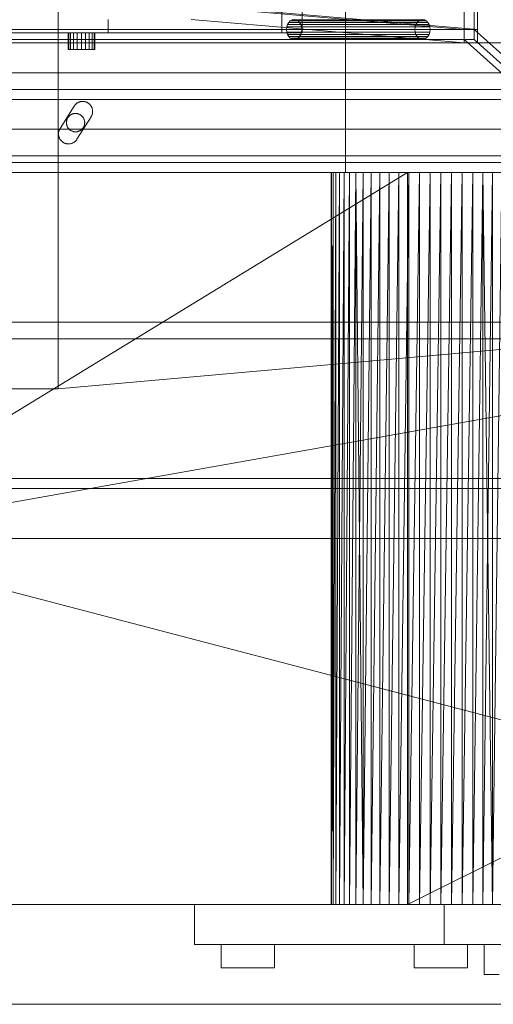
# Model space of a CAD drawing. Header units: millimetres. Extents: x -4738 to 65662, y -68080 to 6847.
# Tile 657 of 1056: x 24914 to 25056, y -18460 to -18164. Entities that reach past the tile are written whole.
import ezdxf

# ---------------------------------------------------------------- set-up
doc = ezdxf.new("R2010")
doc.units = ezdxf.units.MM
for name, color, linetype, lineweight in [('superior_briquetadora', 7, 'Continuous', 0), ('superior_C02-briq', 7, 'Continuous', 0), ('superior_C05', 7, 'Continuous', 0)]:
    doc.layers.add(name, color=color, linetype=linetype, lineweight=lineweight)

msp = doc.modelspace()

# ---------------------------------------------------------------- linework, layer by layer
at = {"layer": 'superior_briquetadora'}
for p, q in [((25051.067, -18171), (25051.067, -17789)), ((25047.067, -18170), (25047.067, -17790)), ((25050.067, -18170), (25050.067, -17790)), ((25047.067, -18167), (25047.067, -17793)), ((25051.067, -17793), (25051.067, -18167)), ((25047.067, -18167), (24965.067, -18160)), ((25051.067, -18167), (24969.067, -18160)), ((24992.28, -18168), (24992.28, -18160)), ((24998.408, -18168), (24998.408, -18160)), ((25011.417, -18160), (25011.417, -18210)), ((24940.067, -18164), (24940.067, -18168)), ((24965.067, -18164), (25047.067, -18171)), ((24994.352, -18164.879), (24993.987, -18165.5)), ((24994.828, -18164.402), (24994.352, -18164.879)), ((24994.352, -18164.879), (25032.92, -18164.879)), ((24995.382, -18164.102), (24994.828, -18164.402)), ((24994.828, -18164.402), (25033.395, -18164.402)), ((24995.977, -18164), (24995.382, -18164.102)), ((24995.382, -18164.102), (25033.95, -18164.102)), ((24996.572, -18164.102), (24995.977, -18164)), ((24997.126, -18164.402), (24996.572, -18164.102)), ((24996.572, -18164.102), (25035.139, -18164.102)), ((24997.602, -18164.879), (24997.126, -18164.402)), ((24997.126, -18164.402), (25035.694, -18164.402)), ((24997.968, -18165.5), (24997.602, -18164.879)), ((24997.602, -18164.879), (25036.17, -18164.879)), ((25032.554, -18165.5), (25032.92, -18164.879)), ((25032.92, -18164.879), (25033.395, -18164.402)), ((25033.395, -18164.402), (25033.95, -18164.102)), ((25033.95, -18164.102), (25034.545, -18164)), ((25034.545, -18164), (25035.139, -18164.102)), ((25035.139, -18164.102), (25035.694, -18164.402)), ((25035.694, -18164.402), (25036.17, -18164.879)), ((25036.17, -18164.879), (25036.535, -18165.5)), ((24650.067, -18167), (25050.067, -18167)), ((24653.067, -18167), (25047.067, -18167)), ((24940.067, -18168), (24760.067, -18168)), ((24827.086, -18168), (24992.28, -18168)), ((24998.408, -18168), (24833.215, -18168)), ((24928.263, -18168), (24928.067, -18168)), ((24928.067, -18173), (24928.067, -18168)), ((24928.831, -18168), (24928.263, -18168)), ((24928.263, -18173), (24928.263, -18168)), ((24929.716, -18168), (24928.831, -18168)), ((24928.831, -18173), (24928.831, -18168)), ((24930.831, -18168), (24929.716, -18168)), ((24929.716, -18173), (24929.716, -18168)), ((24932.067, -18168), (24930.831, -18168)), ((24930.831, -18173), (24930.831, -18168)), ((24933.304, -18168), (24932.067, -18168)), ((24932.067, -18173), (24932.067, -18168)), ((24934.419, -18168), (24933.304, -18168)), ((24933.304, -18173), (24933.304, -18168)), ((24935.304, -18168), (24934.419, -18168)), ((24934.419, -18173), (24934.419, -18168)), ((24935.872, -18168), (24935.304, -18168)), ((24935.304, -18173), (24935.304, -18168)), ((24936.067, -18168), (24935.872, -18168)), ((24935.872, -18173), (24935.872, -18168)), ((24936.067, -18168), (24936.067, -18173)), ((24992.28, -18168), (24998.408, -18168)), ((24993.757, -18166.224), (24993.679, -18167)), ((24993.679, -18167), (24993.757, -18167.776)), ((24993.679, -18167), (25032.246, -18167)), ((24993.987, -18165.5), (24993.757, -18166.224)), ((24993.757, -18166.224), (25032.325, -18166.224)), ((24993.757, -18167.776), (24993.987, -18168.5)), ((24993.757, -18167.776), (25032.325, -18167.776)), ((24993.987, -18165.5), (25032.554, -18165.5)), ((24998.197, -18166.224), (24997.968, -18165.5)), ((24997.968, -18165.5), (25036.535, -18165.5)), ((24997.968, -18168.5), (24998.197, -18167.776)), ((24998.275, -18167), (24998.197, -18166.224)), ((24998.197, -18166.224), (25036.764, -18166.224)), ((24998.197, -18167.776), (24998.275, -18167)), ((24998.197, -18167.776), (25036.764, -18167.776)), ((24998.275, -18167), (25036.843, -18167)), ((25032.246, -18167), (25032.325, -18166.224)), ((25032.325, -18167.776), (25032.246, -18167)), ((25032.325, -18166.224), (25032.554, -18165.5)), ((25032.554, -18168.5), (25032.325, -18167.776)), ((25036.535, -18165.5), (25036.764, -18166.224)), ((25036.764, -18167.776), (25036.535, -18168.5)), ((25036.764, -18166.224), (25036.843, -18167)), ((25036.843, -18167), (25036.764, -18167.776)), ((25047.067, -18171), (25047.067, -18167)), ((25047.067, -18167), (25051.067, -18167)), ((25050.067, -18167), (25200.067, -18302)), ((25050.067, -18170), (25050.067, -18167)), ((24623.067, -18171), (25077.067, -18171)), ((24650.067, -18170), (25050.067, -18170)), ((25047.067, -18171), (24653.067, -18171)), ((24993.987, -18168.5), (24994.352, -18169.121)), ((24993.987, -18168.5), (25032.554, -18168.5)), ((24994.352, -18169.121), (24994.828, -18169.598)), ((24994.352, -18169.121), (25032.92, -18169.121)), ((24994.828, -18169.598), (24995.382, -18169.898)), ((24994.828, -18169.598), (25033.395, -18169.598)), ((24995.382, -18169.898), (24995.977, -18170)), ((24995.382, -18169.898), (25033.95, -18169.898)), ((24995.977, -18170), (24996.572, -18169.898)), ((25034.545, -18170), (24995.977, -18170)), ((24996.572, -18169.898), (24997.126, -18169.598)), ((24996.572, -18169.898), (25035.139, -18169.898)), ((24997.126, -18169.598), (24997.602, -18169.121)), ((24997.126, -18169.598), (25035.694, -18169.598)), ((24997.602, -18169.121), (24997.968, -18168.5)), ((24997.602, -18169.121), (25036.17, -18169.121)), ((24997.968, -18168.5), (25036.535, -18168.5)), ((25032.92, -18169.121), (25032.554, -18168.5)), ((25033.395, -18169.598), (25032.92, -18169.121)), ((25033.95, -18169.898), (25033.395, -18169.598)), ((25034.545, -18170), (25033.95, -18169.898)), ((25035.139, -18169.898), (25034.545, -18170)), ((25035.694, -18169.598), (25035.139, -18169.898)), ((25036.17, -18169.121), (25035.694, -18169.598)), ((25036.535, -18168.5), (25036.17, -18169.121)), ((25197.067, -18305), (25047.067, -18170)), ((25050.067, -18170), (25047.067, -18170)), ((25050.067, -18170), (25200.067, -18305)), ((25077.067, -18171), (25051.067, -18171)), ((24928.263, -18173), (24928.067, -18173)), ((24928.831, -18173), (24928.263, -18173)), ((24929.716, -18173), (24928.831, -18173)), ((24930.831, -18173), (24929.716, -18173)), ((24932.067, -18173), (24930.831, -18173)), ((24933.304, -18173), (24932.067, -18173)), ((24934.419, -18173), (24933.304, -18173)), ((24935.304, -18173), (24934.419, -18173)), ((24935.872, -18173), (24935.304, -18173)), ((24935.872, -18173), (24936.067, -18173)), ((25077.067, -18197), (24623.067, -18197)), ((23870.067, -18210), (25830.067, -18210)), ((25470.067, -18210), (24230.067, -18430)), ((25470.067, -18210), (24230.067, -18210)), ((25470.067, -18210), (24243.401, -18210)), ((25746.067, -18210), (24243.401, -18210)), ((24430.067, -18210), (25270.067, -18210)), ((24430.067, -18210), (25270.067, -18430)), ((25270.067, -18210), (24663.302, -18210)), ((24666.505, -18210), (25033.63, -18210)), ((25270.067, -18210), (24666.505, -18210)), ((25036.833, -18210), (24666.505, -18210)), ((24669.647, -18210), (25030.488, -18210)), ((24669.647, -18210), (25033.63, -18210)), ((25030.067, -18210), (24670.067, -18210)), ((24670.067, -18430), (25030.067, -18210)), ((24672.696, -18210), (25027.439, -18210)), ((24672.696, -18210), (25030.488, -18210)), ((24675.624, -18210), (25024.511, -18210)), ((25027.439, -18210), (24675.624, -18210)), ((24678.401, -18210), (25019.133, -18210)), ((24678.401, -18210), (25021.734, -18210)), ((24678.401, -18210), (25024.511, -18210)), ((24681.002, -18210), (25019.133, -18210)), ((24683.402, -18210), (25016.733, -18210)), ((25019.133, -18210), (24683.402, -18210)), ((24685.577, -18210), (25014.558, -18210)), ((25016.733, -18210), (24685.577, -18210)), ((24687.506, -18210), (25030.067, -18210)), ((24687.506, -18210), (25012.629, -18210)), ((24687.506, -18210), (25010.964, -18210)), ((24687.506, -18210), (25014.558, -18210)), ((24689.171, -18210), (25010.964, -18210)), ((24690.556, -18210), (25010.964, -18210)), ((24690.556, -18210), (25009.579, -18210)), ((25008.488, -18210), (24690.556, -18210)), ((24691.647, -18210), (25008.488, -18210)), ((25007.702, -18210), (24691.647, -18210)), ((24691.647, -18210), (25009.579, -18210)), ((24692.433, -18210), (25007.702, -18210)), ((24692.909, -18210), (25007.702, -18210)), ((24692.909, -18210), (25007.226, -18210)), ((25007.067, -18210), (24692.909, -18210)), ((24693.067, -18210), (25007.067, -18210)), ((24693.067, -18210), (25007.226, -18210)), ((25007.226, -18210), (25007.067, -18430)), ((25007.067, -18210), (25007.067, -18430)), ((25007.226, -18210), (25007.067, -18210)), ((25007.226, -18210), (25007.226, -18430)), ((25007.702, -18430), (25007.226, -18210)), ((25007.702, -18210), (25007.226, -18210)), ((25007.226, -18430), (25007.702, -18210)), ((25008.488, -18210), (25007.702, -18430)), ((25007.702, -18210), (25007.702, -18430)), ((25008.488, -18210), (25007.702, -18210)), ((25011.417, -18210), (25008.07, -18210)), ((25008.07, -18210), (25011.061, -18210)), ((25009.579, -18210), (25008.488, -18430)), ((25008.488, -18430), (25008.488, -18210)), ((25009.579, -18210), (25008.488, -18210)), ((25010.964, -18210), (25009.579, -18430)), ((25009.579, -18430), (25009.579, -18210)), ((25010.964, -18210), (25009.579, -18210)), ((25012.629, -18210), (25010.964, -18430)), ((25010.964, -18430), (25010.964, -18210)), ((25012.629, -18210), (25010.964, -18210)), ((25011.061, -18210), (25019.797, -18210)), ((25020.438, -18210), (25011.417, -18210)), ((25014.558, -18210), (25012.629, -18430)), ((25012.629, -18430), (25012.629, -18210)), ((25014.558, -18210), (25012.629, -18210)), ((25012.629, -18210), (25030.067, -18210)), ((25014.558, -18210), (25014.558, -18430)), ((25016.733, -18430), (25014.558, -18210)), ((25016.733, -18210), (25014.558, -18210)), ((25030.067, -18210), (25014.558, -18210)), ((25014.558, -18430), (25016.733, -18210)), ((25019.133, -18210), (25016.733, -18430)), ((25016.733, -18210), (25016.733, -18430)), ((25019.133, -18210), (25016.733, -18210)), ((25016.733, -18210), (25030.067, -18210)), ((25021.734, -18210), (25019.133, -18430)), ((25019.133, -18430), (25019.133, -18210)), ((25021.734, -18210), (25019.133, -18210)), ((25019.133, -18210), (25030.067, -18210)), ((25019.797, -18210), (25032.548, -18210)), ((25033.347, -18210), (25020.438, -18210)), ((25024.511, -18210), (25021.734, -18430)), ((25021.734, -18430), (25021.734, -18210)), ((25024.511, -18210), (25021.734, -18210)), ((25021.734, -18210), (25030.067, -18210)), ((25027.439, -18210), (25024.511, -18430)), ((25024.511, -18430), (25024.511, -18210)), ((25027.439, -18210), (25024.511, -18210)), ((25024.511, -18210), (25030.067, -18210)), ((25030.488, -18210), (25027.439, -18430)), ((25027.439, -18210), (25027.439, -18430)), ((25030.488, -18210), (25027.439, -18210)), ((25027.439, -18210), (25030.067, -18210)), ((25470.067, -18210), (25030.067, -18210)), ((25030.067, -18210), (25030.067, -18430)), ((25030.488, -18210), (25030.067, -18210)), ((25033.63, -18210), (25030.067, -18210)), ((25036.833, -18210), (25030.067, -18210)), ((25040.067, -18210), (25030.067, -18210)), ((25043.302, -18210), (25030.067, -18210)), ((25046.505, -18210), (25030.067, -18210)), ((25049.647, -18210), (25030.067, -18210)), ((25052.696, -18210), (25030.067, -18210)), ((25055.624, -18210), (25030.067, -18210)), ((25058.401, -18210), (25030.067, -18210)), ((25061.002, -18210), (25030.067, -18210)), ((25063.402, -18210), (25030.067, -18210)), ((25065.577, -18210), (25030.067, -18210)), ((25350.067, -18210), (25030.067, -18210)), ((25470.067, -18210), (25030.067, -18430)), ((25033.63, -18210), (25030.488, -18430)), ((25030.488, -18210), (25030.488, -18430)), ((25033.63, -18210), (25030.488, -18210)), ((25032.548, -18210), (25046.788, -18210)), ((25047.587, -18210), (25033.347, -18210)), ((25036.833, -18210), (25033.63, -18430)), ((25033.63, -18210), (25033.63, -18430)), ((25036.833, -18210), (25033.63, -18210)), ((25040.067, -18210), (25036.833, -18430)), ((25036.833, -18210), (25036.833, -18430)), ((25040.067, -18210), (25036.833, -18210)), ((25036.833, -18210), (25270.067, -18210)), ((25043.302, -18210), (25040.067, -18430)), ((25040.067, -18210), (25040.067, -18430)), ((25043.302, -18210), (25040.067, -18210)), ((25040.067, -18210), (25270.067, -18210)), ((25046.505, -18210), (25043.302, -18430)), ((25043.302, -18210), (25043.302, -18430)), ((25046.505, -18210), (25043.302, -18210)), ((25043.302, -18210), (25270.067, -18210)), ((25049.647, -18210), (25046.505, -18430)), ((25046.505, -18210), (25046.505, -18430)), ((25049.647, -18210), (25046.505, -18210)), ((25046.505, -18210), (25270.067, -18210)), ((25046.788, -18210), (25059.697, -18210)), ((25060.338, -18210), (25047.587, -18210)), ((25052.696, -18210), (25049.647, -18430)), ((25049.647, -18210), (25049.647, -18430)), ((25052.696, -18210), (25049.647, -18210)), ((25049.647, -18210), (25270.067, -18210)), ((25055.624, -18210), (25052.696, -18430)), ((25052.696, -18210), (25052.696, -18430)), ((25055.624, -18210), (25052.696, -18210)), ((25052.696, -18210), (25270.067, -18210)), ((25052.696, -18210), (25055.624, -18430)), ((25058.401, -18210), (25055.624, -18430)), ((25055.624, -18210), (25055.624, -18430)), ((25058.401, -18210), (25055.624, -18210)), ((25055.624, -18210), (25270.067, -18210)), ((24570.067, -18255), (25130.067, -18255)), ((25130.067, -18260), (24570.067, -18260)), ((25200.067, -18302), (24500.067, -18302)), ((25200.067, -18305), (24500.067, -18305)), ((23750.067, -18320), (25950.067, -18320)), ((24150.067, -18320), (25800.067, -18320)), ((24150.067, -18320), (25950.067, -18320)), ((23750.067, -18430), (25950.067, -18430)), ((25830.067, -18430), (23870.067, -18430)), ((23900.067, -18430), (25800.067, -18430)), ((23954.067, -18430), (25456.734, -18430)), ((24230.067, -18430), (25470.067, -18430)), ((24230.067, -18430), (25456.734, -18430)), ((24430.067, -18430), (25036.833, -18430)), ((25270.067, -18430), (24430.067, -18430)), ((24430.067, -18430), (25033.63, -18430)), ((24663.302, -18430), (25033.63, -18430)), ((25030.488, -18430), (24666.505, -18430)), ((25033.63, -18430), (24666.505, -18430)), ((25027.439, -18430), (24669.647, -18430)), ((25030.488, -18430), (24669.647, -18430)), ((24670.067, -18430), (25030.067, -18430)), ((24672.696, -18430), (25024.511, -18430)), ((25027.439, -18430), (24672.696, -18430)), ((25021.734, -18430), (24675.624, -18430)), ((25024.511, -18430), (24675.624, -18430)), ((25021.734, -18430), (24678.401, -18430)), ((25016.733, -18430), (24681.002, -18430)), ((25019.133, -18430), (24681.002, -18430)), ((25021.734, -18430), (24681.002, -18430)), ((24683.402, -18430), (25014.558, -18430)), ((25016.733, -18430), (24683.402, -18430)), ((24685.577, -18430), (25012.629, -18430)), ((25014.558, -18430), (24685.577, -18430)), ((24687.506, -18430), (25012.629, -18430)), ((25010.964, -18430), (24687.506, -18430)), ((24687.506, -18430), (25030.067, -18430)), ((24689.171, -18430), (25010.964, -18430)), ((25009.579, -18430), (24689.171, -18430)), ((24690.556, -18430), (25009.579, -18430)), ((25008.488, -18430), (24690.556, -18430)), ((25008.488, -18430), (24691.647, -18430)), ((24692.433, -18430), (25008.488, -18430)), ((25007.702, -18430), (24692.433, -18430)), ((25007.226, -18430), (24692.433, -18430)), ((25007.226, -18430), (24692.909, -18430)), ((24692.909, -18430), (25007.067, -18430)), ((24693.067, -18430), (25007.226, -18430)), ((25007.067, -18430), (24693.067, -18430)), ((24966.067, -18430), (24968.589, -18430)), ((24966.067, -18430), (24966.067, -18442)), ((24968.589, -18430), (24975.982, -18430)), ((24975.982, -18430), (24987.742, -18430)), ((24987.742, -18430), (25003.067, -18430)), ((25003.067, -18430), (25020.915, -18430)), ((25007.067, -18430), (25007.226, -18430)), ((25007.226, -18430), (25007.702, -18430)), ((25007.702, -18430), (25008.488, -18430)), ((25008.488, -18430), (25009.579, -18430)), ((25009.579, -18430), (25010.964, -18430)), ((25010.964, -18430), (25012.629, -18430)), ((25012.629, -18430), (25014.558, -18430)), ((25012.629, -18430), (25030.067, -18430)), ((25014.558, -18430), (25016.733, -18430)), ((25014.558, -18430), (25030.067, -18430)), ((25016.733, -18430), (25019.133, -18430)), ((25016.733, -18430), (25030.067, -18430)), ((25019.133, -18430), (25021.734, -18430)), ((25019.133, -18430), (25030.067, -18430)), ((25020.915, -18430), (25040.067, -18430)), ((25021.734, -18430), (25024.511, -18430)), ((25021.734, -18430), (25030.067, -18430)), ((25024.511, -18430), (25027.439, -18430)), ((25024.511, -18430), (25030.067, -18430)), ((25027.439, -18430), (25030.488, -18430)), ((25027.439, -18430), (25030.067, -18430)), ((25030.067, -18430), (25470.067, -18430)), ((25350.067, -18430), (25030.067, -18430)), ((25063.402, -18430), (25030.067, -18430)), ((25030.067, -18430), (25065.577, -18430)), ((25061.002, -18430), (25030.067, -18430)), ((25058.401, -18430), (25030.067, -18430)), ((25055.624, -18430), (25030.067, -18430)), ((25052.696, -18430), (25030.067, -18430)), ((25049.647, -18430), (25030.067, -18430)), ((25046.505, -18430), (25030.067, -18430)), ((25043.302, -18430), (25030.067, -18430)), ((25040.067, -18430), (25030.067, -18430)), ((25036.833, -18430), (25030.067, -18430)), ((25033.63, -18430), (25030.067, -18430)), ((25030.488, -18430), (25030.067, -18430)), ((25030.488, -18430), (25033.63, -18430)), ((25033.63, -18430), (25036.833, -18430)), ((25036.833, -18430), (25040.067, -18430)), ((25270.067, -18430), (25036.833, -18430)), ((25040.067, -18430), (25059.22, -18430)), ((25040.067, -18430), (25043.302, -18430)), ((25270.067, -18430), (25040.067, -18430)), ((25041.067, -18430), (25042.014, -18430)), ((25041.067, -18430), (25041.067, -18442)), ((25042.014, -18430), (25044.844, -18430)), ((25043.302, -18430), (25046.505, -18430)), ((25270.067, -18430), (25043.302, -18430)), ((25044.844, -18430), (25049.533, -18430)), ((25046.505, -18430), (25049.647, -18430)), ((25270.067, -18430), (25046.505, -18430)), ((25049.533, -18430), (25056.039, -18430)), ((25049.647, -18430), (25052.696, -18430)), ((25270.067, -18430), (25049.647, -18430)), ((25052.696, -18430), (25055.624, -18430)), ((25270.067, -18430), (25052.696, -18430)), ((25055.624, -18430), (25058.401, -18430)), ((25270.067, -18430), (25055.624, -18430)), ((24966.067, -18442), (24968.589, -18442)), ((24968.589, -18442), (24975.982, -18442)), ((24974.067, -18442), (24974.86, -18442)), ((24974.067, -18442), (24974.067, -18449)), ((24974.86, -18442), (24977.08, -18442)), ((24975.982, -18442), (24987.742, -18442)), ((24977.08, -18442), (24980.287, -18442)), ((24980.287, -18442), (24983.848, -18442)), ((24983.848, -18442), (24987.055, -18442)), ((24987.055, -18442), (24989.275, -18442)), ((24987.742, -18442), (25003.067, -18442)), ((24989.275, -18442), (24990.067, -18442)), ((24990.067, -18442), (24990.067, -18449)), ((25003.067, -18442), (25020.915, -18442)), ((25020.915, -18442), (25040.067, -18442)), ((25032.86, -18442), (25032.067, -18442)), ((25032.067, -18442), (25032.067, -18449)), ((25035.08, -18442), (25032.86, -18442)), ((25038.287, -18442), (25035.08, -18442)), ((25041.848, -18442), (25038.287, -18442)), ((25040.067, -18442), (25059.22, -18442)), ((25041.067, -18442), (25042.014, -18442)), ((25045.055, -18442), (25041.848, -18442)), ((25042.014, -18442), (25044.844, -18442)), ((25044.844, -18442), (25049.533, -18442)), ((25047.275, -18442), (25045.055, -18442)), ((25048.067, -18442), (25047.275, -18442)), ((25048.067, -18442), (25048.067, -18449)), ((25049.533, -18442), (25056.039, -18442)), ((25053.067, -18442), (25054.256, -18442)), ((25053.067, -18442), (25053.067, -18451)), ((25054.256, -18442), (25057.586, -18442)), ((24974.067, -18449), (24974.86, -18449)), ((24974.86, -18449), (24977.08, -18449)), ((24977.08, -18449), (24980.287, -18449)), ((24980.287, -18449), (24983.848, -18449)), ((24983.848, -18449), (24987.055, -18449)), ((24987.055, -18449), (24989.275, -18449)), ((24989.275, -18449), (24990.067, -18449)), ((25032.067, -18449), (25032.86, -18449)), ((25032.86, -18449), (25035.08, -18449)), ((25035.08, -18449), (25038.287, -18449)), ((25038.287, -18449), (25041.848, -18449)), ((25041.848, -18449), (25045.055, -18449)), ((25045.055, -18449), (25047.275, -18449)), ((25047.275, -18449), (25048.067, -18449)), ((25053.067, -18451), (25054.256, -18451)), ((25054.256, -18451), (25057.586, -18451)), ((23750.067, -18460), (25950.067, -18460)), ((23900.067, -18460), (25800.067, -18460))]:
    msp.add_line(p, q, dxfattribs=at)
at = {"layer": 'superior_C02-briq'}
for p, q in [((24925.067, -18275), (24925.067, -17725)), ((25150.067, -18255), (24550.067, -18255)), ((24925.067, -18275), (25150.067, -18255)), ((24775.067, -18275), (24925.067, -18275))]:
    msp.add_line(p, q, dxfattribs=at)
at = {"layer": 'superior_C05'}
for p, q in [((24250.067, -18180), (26750.067, -18180)), ((24310.067, -18185), (26690.067, -18185)), ((24310.067, -18188), (26690.067, -18188)), ((24930.967, -18188.999), (24930.839, -18189.076)), ((24931.098, -18188.929), (24930.967, -18188.999)), ((24931.233, -18188.866), (24931.098, -18188.929)), ((24931.371, -18188.809), (24931.233, -18188.866)), ((24931.511, -18188.759), (24931.371, -18188.809)), ((24931.654, -18188.717), (24931.511, -18188.759)), ((24931.798, -18188.681), (24931.654, -18188.717)), ((24931.944, -18188.653), (24931.798, -18188.681)), ((24932.092, -18188.632), (24931.944, -18188.653)), ((24932.24, -18188.618), (24932.092, -18188.632)), ((24932.389, -18188.612), (24932.24, -18188.618)), ((24932.538, -18188.613), (24932.389, -18188.612)), ((24932.687, -18188.621), (24932.538, -18188.613)), ((24932.835, -18188.637), (24932.687, -18188.621)), ((24932.982, -18188.66), (24932.835, -18188.637)), ((24933.128, -18188.69), (24932.982, -18188.66)), ((24933.272, -18188.728), (24933.128, -18188.69)), ((24933.414, -18188.773), (24933.272, -18188.728)), ((24933.553, -18188.824), (24933.414, -18188.773)), ((24933.69, -18188.883), (24933.553, -18188.824)), ((24933.824, -18188.948), (24933.69, -18188.883)), ((24933.955, -18189.02), (24933.824, -18188.948)), ((24925.651, -18196.795), (24929.901, -18190.017)), ((24929.901, -18190.017), (24929.983, -18189.893)), ((24930.071, -18189.773), (24929.983, -18189.893)), ((24930.165, -18189.658), (24930.071, -18189.773)), ((24930.265, -18189.547), (24930.165, -18189.658)), ((24930.37, -18189.442), (24930.265, -18189.547)), ((24930.48, -18189.342), (24930.37, -18189.442)), ((24930.595, -18189.247), (24930.48, -18189.342)), ((24930.715, -18189.158), (24930.595, -18189.247)), ((24930.839, -18189.076), (24930.715, -18189.158)), ((24934.081, -18189.098), (24933.955, -18189.02)), ((24934.204, -18189.183), (24934.081, -18189.098)), ((24934.322, -18189.273), (24934.204, -18189.183)), ((24934.436, -18189.369), (24934.322, -18189.273)), ((24934.545, -18189.471), (24934.436, -18189.369)), ((24934.648, -18189.578), (24934.545, -18189.471)), ((24934.747, -18189.69), (24934.648, -18189.578)), ((24934.839, -18189.807), (24934.747, -18189.69)), ((24934.926, -18189.928), (24934.839, -18189.807)), ((24935.006, -18190.053), (24934.926, -18189.928)), ((24935.08, -18190.182), (24935.006, -18190.053)), ((24935.148, -18190.315), (24935.08, -18190.182)), ((24935.209, -18190.451), (24935.148, -18190.315)), ((24935.263, -18190.589), (24935.209, -18190.451)), ((24935.31, -18190.731), (24935.263, -18190.589)), ((24935.35, -18190.874), (24935.31, -18190.731)), ((24935.383, -18191.019), (24935.35, -18190.874)), ((24935.409, -18191.166), (24935.383, -18191.019)), ((24935.428, -18191.314), (24935.409, -18191.166)), ((24935.413, -18192.03), (24935.429, -18191.891)), ((24935.439, -18191.462), (24935.428, -18191.314)), ((24935.429, -18191.891), (24935.439, -18191.751)), ((24935.442, -18191.611), (24935.439, -18191.462)), ((24935.442, -18191.611), (24935.439, -18191.751)), ((24927.571, -18194.863), (24927.567, -18195)), ((24927.581, -18194.726), (24927.571, -18194.863)), ((24927.598, -18194.59), (24927.581, -18194.726)), ((24927.622, -18194.455), (24927.598, -18194.59)), ((24927.653, -18194.321), (24927.622, -18194.455)), ((24927.69, -18194.189), (24927.653, -18194.321)), ((24927.733, -18194.059), (24927.69, -18194.189)), ((24927.783, -18193.932), (24927.733, -18194.059)), ((24927.84, -18193.807), (24927.783, -18193.932)), ((24927.902, -18193.685), (24927.84, -18193.807)), ((24927.971, -18193.566), (24927.902, -18193.685)), ((24928.045, -18193.451), (24927.971, -18193.566)), ((24928.125, -18193.34), (24928.045, -18193.451)), ((24928.211, -18193.232), (24928.125, -18193.34)), ((24928.302, -18193.13), (24928.211, -18193.232)), ((24928.397, -18193.031), (24928.302, -18193.13)), ((24928.498, -18192.938), (24928.397, -18193.031)), ((24928.603, -18192.85), (24928.498, -18192.938)), ((24928.712, -18192.767), (24928.603, -18192.85)), ((24928.825, -18192.69), (24928.712, -18192.767)), ((24928.942, -18192.618), (24928.825, -18192.69)), ((24929.063, -18192.553), (24928.942, -18192.618)), ((24929.186, -18192.493), (24929.063, -18192.553)), ((24929.313, -18192.44), (24929.186, -18192.493)), ((24929.442, -18192.393), (24929.313, -18192.44)), ((24929.573, -18192.353), (24929.442, -18192.393)), ((24929.706, -18192.319), (24929.573, -18192.353)), ((24929.84, -18192.292), (24929.706, -18192.319)), ((24929.976, -18192.271), (24929.84, -18192.292)), ((24930.112, -18192.258), (24929.976, -18192.271)), ((24930.249, -18192.251), (24930.112, -18192.258)), ((24930.386, -18192.251), (24930.249, -18192.251)), ((24930.523, -18192.258), (24930.386, -18192.251)), ((24930.659, -18192.271), (24930.523, -18192.258)), ((24930.795, -18192.292), (24930.659, -18192.271)), ((24930.734, -18199.983), (24934.984, -18193.205)), ((24930.929, -18192.319), (24930.795, -18192.292)), ((24931.062, -18192.353), (24930.929, -18192.319)), ((24931.193, -18192.393), (24931.062, -18192.353)), ((24931.322, -18192.44), (24931.193, -18192.393)), ((24931.449, -18192.493), (24931.322, -18192.44)), ((24931.572, -18192.553), (24931.449, -18192.493)), ((24931.692, -18192.618), (24931.572, -18192.553)), ((24931.809, -18192.69), (24931.692, -18192.618)), ((24931.923, -18192.767), (24931.809, -18192.69)), ((24932.032, -18192.85), (24931.923, -18192.767)), ((24932.137, -18192.938), (24932.032, -18192.85)), ((24932.238, -18193.031), (24932.137, -18192.938)), ((24932.333, -18193.13), (24932.238, -18193.031)), ((24932.424, -18193.232), (24932.333, -18193.13)), ((24932.51, -18193.34), (24932.424, -18193.232)), ((24932.59, -18193.451), (24932.51, -18193.34)), ((24932.664, -18193.566), (24932.59, -18193.451)), ((24932.733, -18193.685), (24932.664, -18193.566)), ((24932.795, -18193.807), (24932.733, -18193.685)), ((24932.852, -18193.932), (24932.795, -18193.807)), ((24932.902, -18194.059), (24932.852, -18193.932)), ((24932.945, -18194.189), (24932.902, -18194.059)), ((24932.982, -18194.321), (24932.945, -18194.189)), ((24933.013, -18194.455), (24932.982, -18194.321)), ((24933.037, -18194.59), (24933.013, -18194.455)), ((24933.054, -18194.726), (24933.037, -18194.59)), ((24933.064, -18194.863), (24933.054, -18194.726)), ((24933.067, -18195), (24933.064, -18194.863)), ((24934.984, -18193.205), (24935.056, -18193.085)), ((24935.056, -18193.085), (24935.122, -18192.961)), ((24935.122, -18192.961), (24935.182, -18192.835)), ((24935.182, -18192.835), (24935.236, -18192.705)), ((24935.236, -18192.705), (24935.284, -18192.574)), ((24935.284, -18192.574), (24935.326, -18192.44)), ((24935.326, -18192.44), (24935.361, -18192.305)), ((24935.361, -18192.305), (24935.39, -18192.168)), ((24935.39, -18192.168), (24935.413, -18192.03)), ((24925.259, -18197.761), (24925.231, -18197.908)), ((24925.294, -18197.615), (24925.259, -18197.761)), ((24925.336, -18197.472), (24925.294, -18197.615)), ((24925.385, -18197.33), (24925.336, -18197.472)), ((24925.442, -18197.192), (24925.385, -18197.33)), ((24925.505, -18197.056), (24925.442, -18197.192)), ((24925.575, -18196.924), (24925.505, -18197.056)), ((24925.651, -18196.795), (24925.575, -18196.924)), ((24927.567, -18195), (24927.571, -18195.137)), ((24927.571, -18195.137), (24927.581, -18195.274)), ((24927.581, -18195.274), (24927.598, -18195.41)), ((24927.598, -18195.41), (24927.622, -18195.545)), ((24927.622, -18195.545), (24927.653, -18195.679)), ((24927.653, -18195.679), (24927.69, -18195.811)), ((24927.69, -18195.811), (24927.733, -18195.941)), ((24927.733, -18195.941), (24927.783, -18196.068)), ((24927.783, -18196.068), (24927.84, -18196.193)), ((24927.84, -18196.193), (24927.902, -18196.315)), ((24927.902, -18196.315), (24927.971, -18196.434)), ((24927.971, -18196.434), (24928.045, -18196.549)), ((24928.045, -18196.549), (24928.125, -18196.66)), ((24928.125, -18196.66), (24928.211, -18196.768)), ((24928.211, -18196.768), (24928.302, -18196.87)), ((24928.302, -18196.87), (24928.397, -18196.969)), ((24928.397, -18196.969), (24928.498, -18197.062)), ((24928.498, -18197.062), (24928.603, -18197.15)), ((24928.603, -18197.15), (24928.712, -18197.233)), ((24928.712, -18197.233), (24928.825, -18197.31)), ((24928.825, -18197.31), (24928.942, -18197.382)), ((24928.942, -18197.382), (24929.063, -18197.447)), ((24929.063, -18197.447), (24929.186, -18197.507)), ((24929.186, -18197.507), (24929.313, -18197.56)), ((24929.313, -18197.56), (24929.442, -18197.607)), ((24929.442, -18197.607), (24929.573, -18197.647)), ((24929.573, -18197.647), (24929.706, -18197.681)), ((24929.706, -18197.681), (24929.84, -18197.708)), ((24929.84, -18197.708), (24929.976, -18197.729)), ((24929.976, -18197.729), (24930.112, -18197.742)), ((24930.112, -18197.742), (24930.249, -18197.749)), ((24930.249, -18197.749), (24930.386, -18197.749)), ((24930.386, -18197.749), (24930.523, -18197.742)), ((24930.523, -18197.742), (24930.659, -18197.729)), ((24930.659, -18197.729), (24930.795, -18197.708)), ((24930.795, -18197.708), (24930.929, -18197.681)), ((24930.929, -18197.681), (24931.062, -18197.647)), ((24931.062, -18197.647), (24931.193, -18197.607)), ((24931.193, -18197.607), (24931.322, -18197.56)), ((24931.322, -18197.56), (24931.449, -18197.507)), ((24931.449, -18197.507), (24931.572, -18197.447)), ((24931.572, -18197.447), (24931.692, -18197.382)), ((24931.692, -18197.382), (24931.809, -18197.31)), ((24931.809, -18197.31), (24931.923, -18197.233)), ((24931.923, -18197.233), (24932.032, -18197.15)), ((24932.032, -18197.15), (24932.137, -18197.062)), ((24932.137, -18197.062), (24932.238, -18196.969)), ((24932.238, -18196.969), (24932.333, -18196.87)), ((24932.333, -18196.87), (24932.424, -18196.768)), ((24932.424, -18196.768), (24932.51, -18196.66)), ((24932.51, -18196.66), (24932.59, -18196.549)), ((24932.59, -18196.549), (24932.664, -18196.434)), ((24932.664, -18196.434), (24932.733, -18196.315)), ((24932.733, -18196.315), (24932.795, -18196.193)), ((24932.795, -18196.193), (24932.852, -18196.068)), ((24932.852, -18196.068), (24932.902, -18195.941)), ((24932.902, -18195.941), (24932.945, -18195.811)), ((24932.945, -18195.811), (24932.982, -18195.679)), ((24932.982, -18195.679), (24933.013, -18195.545)), ((24933.013, -18195.545), (24933.037, -18195.41)), ((24933.037, -18195.41), (24933.054, -18195.274)), ((24933.054, -18195.274), (24933.064, -18195.137)), ((24933.067, -18195), (24933.064, -18195.137)), ((24925.198, -18198.205), (24925.193, -18198.354)), ((24925.193, -18198.354), (24925.195, -18198.504)), ((24925.195, -18198.504), (24925.204, -18198.653)), ((24925.211, -18198.056), (24925.198, -18198.205)), ((24925.204, -18198.653), (24925.221, -18198.802)), ((24925.231, -18197.908), (24925.211, -18198.056)), ((24925.221, -18198.802), (24925.245, -18198.949)), ((24925.245, -18198.949), (24925.277, -18199.096)), ((24925.277, -18199.096), (24925.316, -18199.24)), ((24925.316, -18199.24), (24925.362, -18199.382)), ((24925.362, -18199.382), (24925.415, -18199.522)), ((24925.415, -18199.522), (24925.475, -18199.659)), ((24925.475, -18199.659), (24925.542, -18199.793)), ((24925.542, -18199.793), (24925.615, -18199.924)), ((24925.615, -18199.924), (24925.695, -18200.05)), ((24925.695, -18200.05), (24925.78, -18200.173)), ((24925.78, -18200.173), (24925.872, -18200.291)), ((24925.872, -18200.291), (24925.97, -18200.404)), ((24925.97, -18200.404), (24926.073, -18200.512)), ((24926.073, -18200.512), (24926.182, -18200.615)), ((24926.182, -18200.615), (24926.295, -18200.713)), ((24926.295, -18200.713), (24926.413, -18200.804)), ((24926.413, -18200.804), (24926.536, -18200.89)), ((24929.791, -18200.928), (24929.916, -18200.845)), ((24929.916, -18200.845), (24930.036, -18200.756)), ((24930.036, -18200.756), (24930.152, -18200.661)), ((24930.152, -18200.661), (24930.262, -18200.56)), ((24930.262, -18200.56), (24930.368, -18200.455)), ((24930.368, -18200.455), (24930.468, -18200.344)), ((24930.468, -18200.344), (24930.563, -18200.228)), ((24930.563, -18200.228), (24930.652, -18200.107)), ((24930.652, -18200.107), (24930.734, -18199.983)), ((24926.536, -18200.89), (24926.663, -18200.969)), ((24926.663, -18200.969), (24926.793, -18201.043)), ((24926.793, -18201.043), (24926.927, -18201.109)), ((24926.927, -18201.109), (24927.064, -18201.169)), ((24927.064, -18201.169), (24927.204, -18201.221)), ((24927.204, -18201.221), (24927.347, -18201.267)), ((24927.347, -18201.267), (24927.491, -18201.306)), ((24927.491, -18201.306), (24927.638, -18201.337)), ((24927.638, -18201.337), (24927.785, -18201.361)), ((24927.785, -18201.361), (24927.934, -18201.378)), ((24927.934, -18201.378), (24928.083, -18201.387)), ((24928.083, -18201.387), (24928.233, -18201.389)), ((24928.233, -18201.389), (24928.382, -18201.383)), ((24928.382, -18201.383), (24928.531, -18201.37)), ((24928.531, -18201.37), (24928.679, -18201.349)), ((24928.679, -18201.349), (24928.826, -18201.321)), ((24928.826, -18201.321), (24928.972, -18201.286)), ((24928.972, -18201.286), (24929.115, -18201.243)), ((24929.115, -18201.243), (24929.256, -18201.194)), ((24929.256, -18201.194), (24929.395, -18201.137)), ((24929.395, -18201.137), (24929.53, -18201.074)), ((24929.53, -18201.074), (24929.662, -18201.004)), ((24929.662, -18201.004), (24929.791, -18200.928)), ((24300.067, -18205), (26700.067, -18205)), ((24310.067, -18205), (26690.067, -18205)), ((24900.317, -18205), (25499.567, -18205)), ((24310.067, -18207), (26690.067, -18207)), ((24310.067, -18210), (26690.067, -18210))]:
    msp.add_line(p, q, dxfattribs=at)

doc.saveas('drawing.dxf')
